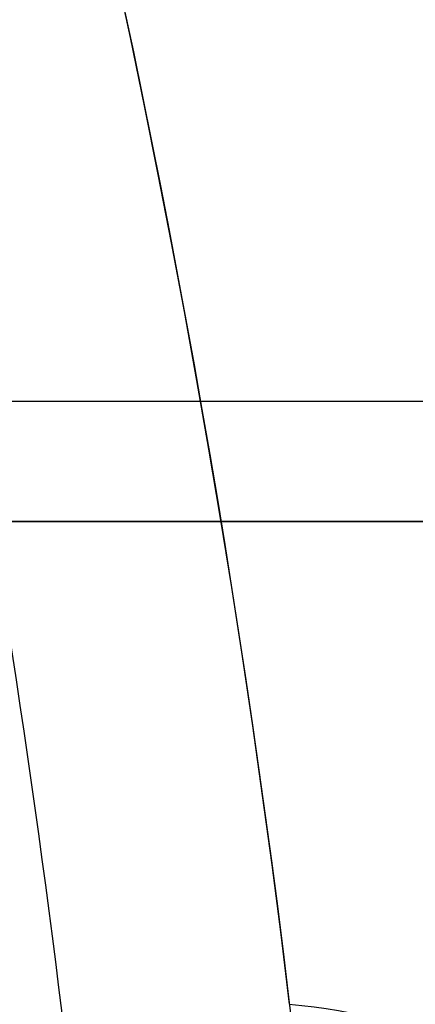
# Model space of a CAD drawing. Header units: millimetres. Extents: x -1649 to 240, y -242 to 238.
# Tile 1009 of 1056: x 22.375 to 23.198, y 0.946 to 2.994. Entities that reach past the tile are written whole.
import ezdxf

# ---------------------------------------------------------------- set-up
doc = ezdxf.new("R2010")
doc.units = ezdxf.units.MM
for name, color, linetype, true_color in [('BOMBILLA', 7, 'Continuous', 0xfff700), ('NEGRO', 7, 'Continuous', 0x292828), ('PANTALLA', 7, 'Continuous', 0xffffff)]:
    doc.layers.add(name, color=color, linetype=linetype, true_color=true_color)

# ---------------------------------------------------------------- blocks, each defined once
blk = doc.blocks.new('DOME M 29914')
at = {"layer": 'BOMBILLA', "extrusion": (0, 0, -1)}
blk.add_arc((-12.50152331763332, -0.01811837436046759, -330.6345638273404), 24.05871559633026, 0.8118392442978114, 180.8118392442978, dxfattribs=at)
at = {"layer": 'NEGRO', "extrusion": (0, 0, -1)}
for centre, radius, start, end in [((-12.49999999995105, -1.341600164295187e-10, -253.25), 211.4999999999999, 292.5907274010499, 112.5907273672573), ((-12.49999999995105, -1.341600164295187e-10, -253.5), 210, 329.857864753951, 149.8578647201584), ((-12.49999999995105, -1.341600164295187e-10, -253.25), 210.4999999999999, 292.5907274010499, 112.5907273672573), ((-12.49999999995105, -1.341600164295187e-10, -253.5), 206, 329.857864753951, 149.8578647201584), ((-12.49999999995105, -1.341600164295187e-10, -247), 199.5, 292.5907274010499, 112.5907273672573), ((-12.49999999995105, -1.341500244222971e-10, -258.5), 211.5, 292.590727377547, 112.5907273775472), ((-12.49999999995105, -1.341506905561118e-10, -248), 210.5, 292.590727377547, 112.5907273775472), ((-12.49999999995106, -1.341466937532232e-10, -258.4999999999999), 210.5, 292.5907273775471, 112.5907273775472), ((-12.49999999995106, -1.341513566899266e-10, -247.5), 199.5, 292.5907273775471, 112.5907273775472), ((-12.49999999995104, -1.341606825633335e-10, -259.5), 210, 329.8578647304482, 149.8578647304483), ((-12.49999999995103, -1.341431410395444e-10, -259.5), 206, 329.8578647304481, 149.8578647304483), ((-12.49999999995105, -1.341600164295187e-10, -253.25), 211.4999999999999, 112.5907273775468, 292.5907274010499), ((-12.49999999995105, -1.341950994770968e-10, -248), 211.5, 112.5907273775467, 292.5907273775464), ((-12.49999999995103, -1.341977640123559e-10, -258.4999999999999), 211.5, 112.5907273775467, 292.5907273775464), ((-12.49999999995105, -1.341600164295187e-10, -253.25), 210.4999999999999, 112.5907273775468, 292.5907274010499), ((-12.49999999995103, -1.341911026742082e-10, -258.5), 210.5, 112.5907273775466, 292.5907273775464), ((-12.49999999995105, -1.341600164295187e-10, -247), 199.5, 112.5907273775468, 292.5907274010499), ((-12.49999999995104, -1.341873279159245e-10, -247.5), 199.5, 112.5907273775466, 292.5907273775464), ((-12.49999999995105, -1.341600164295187e-10, -253.5), 210, 149.8578647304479, 329.857864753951), ((-12.49999999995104, -1.341280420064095e-10, -259.5), 210, 149.8578647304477, 329.8578647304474), ((-12.49999999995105, -1.341600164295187e-10, -253.5), 206, 149.8578647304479, 329.857864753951), ((-12.49999999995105, -1.341633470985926e-10, -259.5), 206, 149.8578647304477, 329.8578647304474), ((-12.49999999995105, -1.341600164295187e-10, -258.4999999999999), 32.49999999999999, 359.8578647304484, 179.857864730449), ((-12.49999999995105, -1.341600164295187e-10, -257.5), 32.49999999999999, 359.8578647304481, 179.8578647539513), ((-12.49999999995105, -1.341600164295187e-10, -265.119279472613), 28.40000000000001, 60.27582303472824, 240.2758230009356), ((-12.49999999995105, -1.341569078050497e-10, -265.619279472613), 26.30000000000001, 60.27582301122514, 240.2758230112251), ((-12.49999999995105, -1.341600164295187e-10, -264.369279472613), 26.30000000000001, 60.27582303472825, 240.2758230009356), ((-12.49999999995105, -1.341582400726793e-10, -267.119279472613), 28.40000000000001, 60.27582301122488, 240.2758230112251), ((-12.49999999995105, -1.341606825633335e-10, -256.4999999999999), 26, 47.96210538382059, 227.9621053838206), ((-12.49999999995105, -1.341600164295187e-10, -252.7), 21.75, 47.96210538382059, 227.9621053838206), ((-12.49999999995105, -1.341571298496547e-10, -275.919279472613), 23.10000000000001, 60.27582301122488, 240.2758230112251), ((-12.49999999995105, -1.341600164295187e-10, -272.367860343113), 20.59548659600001, 60.27582303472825, 240.2758230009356), ((-12.49999999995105, -1.341600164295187e-10, -269.367860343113), 20.59548659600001, 60.27582303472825, 240.2758230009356), ((-12.49999999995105, -1.34159128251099e-10, -252.7), 20.95, 47.96210538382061, 227.9621053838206), ((-12.49999999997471, -1.755200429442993e-10, -275.919279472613), 21.85790949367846, 83.90274094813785, 240.2758230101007), ((-12.49999999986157, -1.448785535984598e-10, -267.1192794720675), 23.09999999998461, 127.3777590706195, 173.1738869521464), ((-12.49999999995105, -1.341600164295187e-10, -271.519279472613), 23.10000000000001, 127.3777590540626, 173.1738869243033), ((-35.32691545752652, 1.485823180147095, -270.619279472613), 1.264498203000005, 94.96045530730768, 240.2758230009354)]:
    blk.add_arc(centre, radius, start, end, dxfattribs=at)
at = {"layer": 'NEGRO'}
for centre, radius, start, end in [((12.49999999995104, -1.341891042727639e-10, 248), 211.5, 67.4092726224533, 247.4092726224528), ((12.49999999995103, -1.341704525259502e-10, 246.5), 210, 67.4092726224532, 247.4092726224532), ((12.49999999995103, -1.341822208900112e-10, 247.5), 210, 67.40927262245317, 210.1421352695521), ((12.49999999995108, -1.341893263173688e-10, 247.5), 210.0000000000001, 67.40927262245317, 210.1421352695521), ((12.49999999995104, -1.341498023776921e-10, 247.5), 206, 30.14213526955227, 210.1421352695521), ((12.49999999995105, -1.341773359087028e-10, 246.5), 199.5, 67.40927262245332, 247.4092726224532), ((12.49999999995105, -1.341449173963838e-10, 248), 210.5, 247.4092726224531, 67.4092726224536), ((12.49999999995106, -1.341553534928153e-10, 246.5), 210, 247.4092726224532, 67.4092726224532), ((12.49999999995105, -1.34168010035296e-10, 246.5), 199.5, 247.4092726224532, 67.4092726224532), ((12.49999999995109, -1.341751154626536e-10, 247.5), 210, 247.4092726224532, 30.14213526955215), ((12.49999999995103, -1.341253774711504e-10, 247.5), 210.0000000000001, 247.4092726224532, 30.14213526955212), ((12.49999999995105, -1.341600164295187e-10, 247.5), 206, 210.1421352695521, 30.14213526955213), ((12.49999999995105, -1.341600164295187e-10, 256.4999999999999), 32.49999999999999, 0.1421352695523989, 180.1421352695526), ((12.49999999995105, -1.341644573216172e-10, 263.1192794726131), 28.4, 299.7241769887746, 119.7241769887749), ((12.49999999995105, -1.341675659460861e-10, 263.1192794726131), 26.3, 299.7241769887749, 119.7241769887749), ((12.49999999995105, -1.341606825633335e-10, 255.7), 26, 312.0378946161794, 132.0378946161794), ((12.49999999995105, -1.341600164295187e-10, 256.1), 26, 312.0378946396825, 132.0378946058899), ((12.49999999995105, -1.34159128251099e-10, 255.7), 24.75, 312.0378946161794, 132.0378946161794), ((12.49999999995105, -1.34159128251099e-10, 256.4999999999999), 24.75, 312.0378946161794, 132.0378946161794)]:
    blk.add_arc(centre, radius, start, end, dxfattribs=at)
for points, weights in [([(93.57808880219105, 194.866481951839, 246.9393398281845), (-296.1548751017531, 357.0226595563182, 246.9393398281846), (-458.3110527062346, -32.71030434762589, 246.9393398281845), (-68.57808880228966, -194.8664819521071, 246.9393398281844)], [0.8164906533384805, 0.2721635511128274, 0.2721635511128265, 0.8164906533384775]), ([(93.3064566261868, 194.2136297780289, 247.6464466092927), (-295.1208029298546, 355.826543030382, 247.6464466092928), (-456.7337161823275, -32.60071652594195, 247.6464466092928), (-68.3064566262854, -194.213629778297, 247.6464466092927)], [0.8164906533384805, 0.2721635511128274, 0.2721635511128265, 0.8164906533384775]), ([(-68.57808880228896, -194.8664819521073, 246.9393398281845), (321.1548751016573, -357.0226595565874, 246.9393398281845), (483.3110527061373, 32.71030434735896, 246.9393398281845), (93.57808880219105, 194.866481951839, 246.9393398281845)], [0.8164906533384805, 0.2721635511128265, 0.2721635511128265, 0.8164906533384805]), ([(-68.3064566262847, -194.2136297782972, 247.6464466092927), (320.1208029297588, -355.8265430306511, 247.6464466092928), (481.7337161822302, 32.600716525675, 247.6464466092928), (93.3064566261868, 194.2136297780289, 247.6464466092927)], [0.8164906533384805, 0.2721635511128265, 0.2721635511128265, 0.8164906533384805]), ([(27.65266094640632, -16.80636811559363, 254.821320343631), (61.2653971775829, 13.49895377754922, 254.8213203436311), (30.96007528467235, 47.11169000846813, 254.8213203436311), (-2.652660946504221, 16.80636811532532, 254.8213203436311)], [0.8164906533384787, 0.2721635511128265, 0.2721635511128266, 0.816490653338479])]:
    blk.add_rational_spline(points, weights, degree=3, dxfattribs=at)
for points in [[(24.55363015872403, 3.999999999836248, 0.5000000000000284), (193.4557957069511, 3.99999999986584, 0.5)], [(24.55363015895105, 3.99999999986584, 25.5), (190.4557957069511, 3.99999999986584, 25.5)], [(24.55363015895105, 3.99999999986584, 13), (193.4557957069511, 3.99999999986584, 13)], [(27.49999999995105, 3.74999999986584), (192.4999999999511, 3.74999999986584)], [(192.4999999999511, 3.74999999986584, 0.5), (27.49999999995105, 3.74999999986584, 0.5000000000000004)], [(27.49999999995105, 3.74999999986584, 0.25), (192.4999999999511, 3.74999999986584, 0.25)]]:
    blk.add_open_spline(points, degree=1, dxfattribs=at)
at = {"layer": 'PANTALLA', "extrusion": (0, 0, -1)}
for radius in [210, 206]:
    blk.add_arc((-12.49999999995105, -1.341611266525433e-10, -259.5), radius, 59.85786473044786, 239.8578647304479, dxfattribs=at)
at = {"layer": 'PANTALLA'}
for radius in [210, 206]:
    blk.add_arc((12.49999999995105, -1.341600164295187e-10, 259.5), radius, 120.1421352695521, 300.1421352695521, dxfattribs=at)
at = {"layer": 'PANTALLA', "extrusion": (0.864782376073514, 0.5021468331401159, 3.049165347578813e-17)}
for radius in [210, 206]:
    blk.add_arc((-6.276835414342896, 259.5, 10.80977970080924), radius, 0, 180, dxfattribs=at)
at = {"layer": 'PANTALLA', "extrusion": (0.502146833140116, -0.864782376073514, 0)}
for centre, radius, start in [((10.80977970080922, 259.5000000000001, 6.276835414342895), 210, 358.5434189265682), ((10.80977970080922, 259.5000000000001, 6.276835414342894), 206, 358.5151295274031)]:
    blk.add_arc(centre, radius, start, 180, dxfattribs=at)
at = {"layer": 'PANTALLA'}
for points, knots in [([(-152.2349515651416, 130.1303219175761, 254.1619244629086), (-148.4311605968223, 134.9456279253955, 254.1619244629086), (-144.4180670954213, 139.5918377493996, 254.1619244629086), (-135.9963979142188, 148.5192942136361, 254.1619244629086), (-131.5918717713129, 152.7962481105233, 254.1619244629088), (-124.7138543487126, 158.9127901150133, 254.1619244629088), (-122.3769522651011, 160.9009771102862, 254.1619244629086), (-117.6176894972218, 164.7734917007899, 254.1619244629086), (-115.1959005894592, 166.6573540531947, 254.1619244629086), (-111.5026355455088, 169.4024914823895, 254.1619244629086), (-110.2615802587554, 170.3039992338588, 254.1619244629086), (-107.7599337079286, 172.0796504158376, 254.1619244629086), (-106.4994175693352, 172.9537405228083, 254.1619244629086), (-103.9594537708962, 174.6741348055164, 254.1619244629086), (-102.6800823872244, 175.520387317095, 254.1619244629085), (-100.7472989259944, 176.7686126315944, 254.1619244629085), (-100.1007342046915, 177.1811721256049, 254.1619244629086), (-98.8032001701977, 177.9991313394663, 254.1619244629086), (-98.15215282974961, 178.4045800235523, 254.1619244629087), (-97.49894991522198, 178.806420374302, 254.1619244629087), (-96.74110677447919, 179.2726337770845, 254.1619244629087), (-95.98024954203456, 179.7340592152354, 254.1619244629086), (-94.45285327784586, 180.6471250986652, 254.1619244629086), (-93.68619060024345, 181.0988390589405, 254.1619244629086), (-92.91676112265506, 181.5456180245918, 254.1619244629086), (-92.14730831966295, 181.9924105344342, 254.1619244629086), (-91.37496414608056, 182.4343399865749, 254.1619244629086), (-89.82484464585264, 183.3082725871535, 254.1619244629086), (-89.04694384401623, 183.7403460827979, 254.1619244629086), (-88.2664026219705, 184.1674158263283, 254.1619244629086), (-87.59360014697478, 184.5355367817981, 254.1619244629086), (-86.91874742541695, 184.8999885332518, 254.1619244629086), (-85.56516968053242, 185.6214309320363, 254.1619244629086), (-84.88636327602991, 185.9784647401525, 254.1619244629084), (-82.84422539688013, 187.0383287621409, 254.1619244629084), (-81.47507822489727, 187.7299720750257, 254.1619244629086), (-78.72187086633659, 189.0831246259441, 254.1619244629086), (-77.33789335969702, 189.7445932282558, 254.1619244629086), (-74.55568938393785, 191.0370767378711, 254.1619244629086), (-73.15754646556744, 191.6680528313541, 254.1619244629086), (-68.94266623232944, 193.5148800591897, 254.1619244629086), (-66.1060665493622, 194.6843676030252, 254.1619244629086), (-60.38365236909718, 196.8981714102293, 254.1619244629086), (-57.49852536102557, 197.9422217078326, 254.1619244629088), (-48.77692298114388, 200.883796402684, 254.1619244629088), (-42.87909702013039, 202.5890336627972, 254.1619244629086), (-30.95104446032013, 205.4779007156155, 254.1619244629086), (-24.92655343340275, 206.6601414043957, 254.1619244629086), (-18.85895380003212, 207.5767833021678, 254.1619244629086), (-11.78366055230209, 208.6456590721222, 254.1619244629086), (-4.65834489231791, 209.3520919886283, 254.1619244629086), (9.636526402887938, 210.0345393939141, 254.1619244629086), (16.79673406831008, 210.0101076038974, 254.1619244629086), (38.24090065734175, 208.8396227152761, 254.1619244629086), (52.42274021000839, 206.5980561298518, 254.1619244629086), (66.26563000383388, 202.9304363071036, 254.1619244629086), (80.09839053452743, 199.2655001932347, 254.1619244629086), (93.52017523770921, 194.1958114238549, 254.1619244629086), (112.7181359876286, 184.6048689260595, 254.1619244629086), (118.9472309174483, 181.0845643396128, 254.1619244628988), (131.0218246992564, 173.4220559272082, 254.1619244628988), (136.8594390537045, 169.2848555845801, 254.1619244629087), (142.474544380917, 164.8578865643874, 254.1619244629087), (152.8431851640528, 156.6832132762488, 254.1619244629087), (162.4174956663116, 147.5485799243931, 254.1619244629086), (179.722944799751, 127.6022165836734, 254.1619244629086), (187.4154922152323, 116.8349670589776, 254.1619244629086), (194.0456180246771, 105.416761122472, 254.1619244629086), (200.6757438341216, 93.99855518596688, 254.1619244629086), (206.2138776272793, 81.98031812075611, 254.1619244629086), (214.9589424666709, 57.06325928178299, 254.1619244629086), (218.1463719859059, 44.22000264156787, 254.1619244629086), (220.1063333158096, 31.16272319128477, 254.1619244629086), (221.167744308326, 24.09159391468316, 254.1619244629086), (221.8671954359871, 16.9708540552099, 254.1619244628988), (222.5367079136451, 2.68584081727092, 254.1619244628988), (222.5063320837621, -4.469104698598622, 254.1619244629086), (221.3196483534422, -25.89664904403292, 254.1619244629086), (219.0695100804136, -40.06643826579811, 254.1619244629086), (215.3956309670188, -53.89682628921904, 254.1619244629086), (211.7190615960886, -67.73734183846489, 254.1619244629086), (206.6359550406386, -81.16534323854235, 254.1619244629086), (197.0227043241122, -100.369710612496, 254.1619244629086), (193.4946289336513, -106.6004292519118, 254.1619244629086), (185.8159999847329, -118.6771729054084, 254.1619244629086), (181.6704677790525, -124.5153004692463, 254.1619244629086), (177.2349515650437, -130.1303219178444, 254.1619244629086), (173.4311605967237, -134.9456279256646, 254.1619244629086), (169.4180670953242, -139.5918377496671, 254.1619244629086), (160.9963979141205, -148.5192942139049, 254.1619244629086), (156.5918717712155, -152.7962481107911, 254.1619244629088), (149.7138543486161, -158.9127901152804, 254.1619244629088), (147.3769522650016, -160.9009771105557, 254.1619244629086), (142.6176894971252, -164.7734917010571, 254.1619244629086), (140.1959005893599, -166.6573540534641, 254.1619244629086), (136.5026355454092, -169.4024914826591, 254.1619244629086), (135.2615802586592, -170.3039992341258, 254.1619244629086), (132.7599337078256, -172.0796504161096, 254.1619244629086), (131.4994175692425, -172.9537405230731, 254.1619244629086), (128.9594537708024, -174.6741348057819, 254.1619244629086), (127.6800823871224, -175.520387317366, 254.1619244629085), (125.7472989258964, -176.7686126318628, 254.1619244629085), (125.1007342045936, -177.1811721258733, 254.1619244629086), (123.8032001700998, -177.9991313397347, 254.1619244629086), (123.1521528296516, -178.4045800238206, 254.1619244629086), (122.498949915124, -178.8064203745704, 254.1619244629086), (121.7411067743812, -179.2726337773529, 254.1619244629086), (120.9802495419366, -179.7340592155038, 254.1619244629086), (119.4528532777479, -180.6471250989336, 254.1619244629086), (118.6861906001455, -181.0988390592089, 254.1619244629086), (117.9167611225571, -181.5456180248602, 254.1619244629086), (117.147308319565, -181.9924105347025, 254.1619244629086), (116.3749641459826, -182.4343399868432, 254.1619244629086), (114.8248446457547, -183.3082725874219, 254.1619244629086), (114.0469438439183, -183.7403460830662, 254.1619244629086), (113.2664026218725, -184.1674158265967, 254.1619244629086), (112.5936001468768, -184.5355367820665, 254.1619244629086), (111.918747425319, -184.8999885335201, 254.1619244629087), (110.5651696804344, -185.6214309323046, 254.1619244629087), (109.8863632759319, -185.9784647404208, 254.1619244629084), (107.8442253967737, -187.0383287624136, 254.1619244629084), (106.4750782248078, -187.7299720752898, 254.1619244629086), (103.7218708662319, -189.0831246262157, 254.1619244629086), (102.3378933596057, -189.744593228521, 254.1619244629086), (99.55568938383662, -191.037076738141, 254.1619244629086), (98.15754646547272, -191.6680528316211, 254.1619244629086), (93.94266623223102, -193.5148800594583, 254.1619244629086), (91.10606654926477, -194.6843676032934, 254.1619244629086), (85.38365236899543, -196.8981714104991, 254.1619244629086), (82.49852536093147, -197.9422217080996, 254.1619244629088), (73.7769229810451, -200.8837964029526, 254.1619244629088), (67.8790970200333, -202.5890336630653, 254.1619244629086), (55.9510444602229, -205.4779007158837, 254.1619244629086), (49.92655343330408, -206.6601414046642, 254.1619244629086), (43.85895379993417, -207.5767833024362, 254.1619244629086), (36.78366055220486, -208.6456590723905, 254.1619244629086), (29.65834489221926, -209.3520919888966, 254.1619244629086), (15.36347359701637, -210.0345393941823, 254.1619244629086), (8.20326593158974, -210.0101076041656, 254.1619244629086), (-13.24090065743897, -208.8396227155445, 254.1619244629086), (-27.4227402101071, -206.5980561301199, 254.1619244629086), (-41.26563000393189, -202.9304363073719, 254.1619244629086), (-55.0983905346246, -199.2655001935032, 254.1619244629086), (-68.52017523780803, -194.1958114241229, 254.1619244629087), (-87.71813598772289, -184.6048689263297, 254.1619244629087), (-93.94723091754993, -181.0845643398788, 254.1619244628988), (-106.0218246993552, -173.422055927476, 254.1619244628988), (-111.8594390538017, -169.284855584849, 254.1619244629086), (-117.474544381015, -164.8578865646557, 254.1619244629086), (-127.8431851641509, -156.683213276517, 254.1619244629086), (-137.4174956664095, -147.5485799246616, 254.1619244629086), (-154.7229447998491, -127.6022165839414, 254.1619244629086), (-162.4154922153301, -116.8349670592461, 254.1619244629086), (-169.045618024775, -105.4167611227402, 254.1619244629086), (-175.6757438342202, -93.99855518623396, 254.1619244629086), (-181.2138776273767, -81.98031812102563, 254.1619244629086), (-189.9589424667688, -57.06325928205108, 254.1619244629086), (-193.1463719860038, -44.22000264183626, 254.1619244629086), (-195.1063333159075, -31.16272319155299, 254.1619244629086), (-196.1677443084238, -24.09159391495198, 254.1619244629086), (-196.8671954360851, -16.97085405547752, 254.1619244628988), (-197.5367079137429, -2.685840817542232, 254.1619244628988), (-197.5063320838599, 4.469104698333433, 254.1619244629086), (-196.3196483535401, 25.89664904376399, 254.1619244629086), (-194.0695100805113, 40.06643826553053, 254.1619244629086), (-190.3956309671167, 53.8968262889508, 254.1619244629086), (-186.7190615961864, 67.7373418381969, 254.1619244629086), (-181.6359550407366, 81.16534323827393, 254.1619244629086), (-172.0227043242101, 100.3697106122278, 254.1619244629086), (-168.4946289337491, 106.6004292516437, 254.1619244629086), (-160.8159999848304, 118.6771729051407, 254.1619244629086), (-156.6704677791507, 124.5153004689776, 254.1619244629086), (-152.2349515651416, 130.1303219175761, 254.1619244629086)], [0, 0, 0, 0, 18.41104059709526, 18.41104059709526, 36.82208119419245, 36.82208119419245, 46.02649567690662, 46.02649567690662, 55.23091015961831, 55.23091015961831, 59.83297919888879, 59.83297919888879, 64.43504823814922, 64.43504823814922, 69.0371172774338, 69.0371172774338, 71.33810861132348, 71.33810861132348, 73.63915176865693, 73.63915176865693, 73.63915176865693, 76.30845475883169, 76.30845475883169, 78.97783866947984, 78.97783866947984, 78.97783866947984, 81.64714165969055, 81.64714165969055, 84.31652557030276, 84.31652557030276, 84.31652557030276, 86.61741973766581, 86.61741973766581, 88.91836572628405, 88.91836572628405, 93.52044772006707, 93.52044772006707, 98.1225297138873, 98.1225297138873, 102.7246117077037, 102.7246117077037, 111.9290521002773, 111.9290521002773, 121.1334924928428, 121.1334924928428, 139.5445849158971, 139.5445849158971, 157.9556773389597, 157.9556773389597, 157.9556773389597, 179.4340849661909, 179.4340849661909, 200.912492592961, 200.912492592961, 243.8973990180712, 243.8973990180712, 243.8973990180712, 286.8508179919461, 286.8508179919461, 308.3135126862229, 308.3135126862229, 329.776207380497, 329.776207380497, 329.776207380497, 369.4162010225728, 369.4162010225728, 409.0561946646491, 409.0561946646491, 409.0561946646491, 448.696188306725, 448.696188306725, 488.3361819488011, 488.3361819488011, 488.3361819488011, 509.7988766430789, 509.7988766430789, 531.2615713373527, 531.2615713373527, 574.2149903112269, 574.2149903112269, 574.2149903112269, 617.1998967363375, 617.1998967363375, 638.678304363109, 638.678304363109, 660.1567119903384, 660.1567119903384, 660.1567119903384, 678.5677525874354, 678.5677525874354, 696.9787931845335, 696.9787931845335, 706.1832076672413, 706.1832076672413, 715.3876221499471, 715.3876221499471, 719.9896911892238, 719.9896911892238, 724.5917602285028, 724.5917602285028, 729.1938292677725, 729.1938292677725, 731.494820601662, 731.494820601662, 733.7958637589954, 733.7958637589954, 733.7958637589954, 736.4651667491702, 736.4651667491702, 739.1345506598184, 739.1345506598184, 739.1345506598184, 741.8038536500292, 741.8038536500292, 744.4732375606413, 744.4732375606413, 744.4732375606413, 746.774131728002, 746.774131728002, 749.0750777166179, 749.0750777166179, 753.6771597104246, 753.6771597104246, 758.2792417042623, 758.2792417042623, 762.8813236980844, 762.8813236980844, 772.0857640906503, 772.0857640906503, 781.2902044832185, 781.2902044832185, 799.7012969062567, 799.7012969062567, 818.1123893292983, 818.1123893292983, 818.1123893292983, 839.5907969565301, 839.5907969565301, 861.0692045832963, 861.0692045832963, 904.0541110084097, 904.0541110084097, 904.0541110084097, 947.007529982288, 947.007529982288, 968.4702246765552, 968.4702246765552, 989.9329193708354, 989.9329193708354, 989.9329193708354, 1029.572913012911, 1029.572913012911, 1069.212906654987, 1069.212906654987, 1069.212906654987, 1108.852900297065, 1108.852900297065, 1148.49289393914, 1148.49289393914, 1148.49289393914, 1169.955588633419, 1169.955588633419, 1191.418283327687, 1191.418283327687, 1234.371702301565, 1234.371702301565, 1234.371702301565, 1277.356608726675, 1277.356608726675, 1298.835016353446, 1298.835016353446, 1320.313423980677, 1320.313423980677, 1320.313423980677, 1320.313423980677]), ([(-149.0909969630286, 127.655217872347, 254.1619244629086), (-145.365156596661, 132.3715331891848, 254.1619244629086), (-141.434621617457, 136.9224697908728, 254.1619244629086), (-133.1867417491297, 145.6674422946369, 254.1619244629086), (-128.8733509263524, 149.8572858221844, 254.1619244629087), (-122.1379412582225, 155.8497960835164, 254.1619244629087), (-119.8495361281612, 157.797764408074, 254.1619244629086), (-115.1891182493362, 161.5921509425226, 254.1619244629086), (-112.8176637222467, 163.438114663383, 254.1619244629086), (-109.2012051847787, 166.128199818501, 254.1619244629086), (-107.9859664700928, 167.0116582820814, 254.1619244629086), (-105.536372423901, 168.7518204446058, 254.1619244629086), (-104.3020904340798, 169.6084720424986, 254.1619244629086), (-101.8149999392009, 171.2946085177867, 254.1619244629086), (-100.5622658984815, 172.1240429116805, 254.1619244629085), (-98.66973098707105, 173.3475126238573, 254.1619244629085), (-98.03663158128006, 173.7518986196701, 254.1619244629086), (-96.76612162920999, 174.5536704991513, 254.1619244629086), (-96.12863490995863, 174.9511042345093, 254.1619244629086), (-95.48903823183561, 175.3450101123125, 254.1619244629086), (-94.73142274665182, 175.8115997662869, 254.1619244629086), (-93.97073116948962, 176.2733104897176, 254.1619244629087), (-92.44355573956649, 177.1867566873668, 254.1619244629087), (-91.67694340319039, 177.6385685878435, 254.1619244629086), (-90.90751194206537, 178.0853487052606, 254.1619244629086), (-90.13805623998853, 178.5321428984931, 254.1619244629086), (-89.3656519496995, 178.9739800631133, 254.1619244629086), (-87.81531161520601, 179.8475323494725, 254.1619244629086), (-87.03724514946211, 180.2793205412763, 254.1619244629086), (-86.25649093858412, 180.7060055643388, 254.1619244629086), (-85.59732444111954, 181.0662424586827, 254.1619244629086), (-84.93615462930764, 181.422889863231, 254.1619244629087), (-83.61003127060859, 182.1288859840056, 254.1619244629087), (-82.9449982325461, 182.478276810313, 254.1619244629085), (-80.94431121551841, 183.5154566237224, 254.1619244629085), (-79.60297455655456, 184.1923022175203, 254.1619244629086), (-76.90572909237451, 185.5165160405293, 254.1619244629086), (-75.54990104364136, 186.1638446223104, 254.1619244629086), (-72.82432139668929, 187.4287125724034, 254.1619244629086), (-71.45465140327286, 188.046214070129, 254.1619244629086), (-67.3256565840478, 189.8536244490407, 254.1619244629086), (-64.5469222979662, 190.9981830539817, 254.1619244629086), (-58.9413591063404, 193.1648683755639, 254.1619244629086), (-56.1152016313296, 194.1867355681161, 254.1619244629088), (-47.57201051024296, 197.0659382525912, 254.1619244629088), (-41.79501502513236, 198.7352052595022, 254.1619244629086), (-30.1115958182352, 201.5635938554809, 254.1619244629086), (-24.21077317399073, 202.7213595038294, 254.1619244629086), (-18.26778639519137, 203.6193710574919, 254.1619244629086), (-11.32705264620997, 204.6681465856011, 254.1619244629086), (-4.337234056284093, 205.3613552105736, 254.1619244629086), (9.68582396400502, 206.0312089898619, 254.1619244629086), (16.70989230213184, 206.0074160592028, 254.1619244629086), (37.74635756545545, 204.8596571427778, 254.1619244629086), (51.65859407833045, 202.6609538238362, 254.1619244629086), (65.23832905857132, 199.0632401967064, 254.1619244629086), (78.80773697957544, 195.46826254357, 254.1619244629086), (91.9740039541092, 190.4952501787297, 254.1619244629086), (110.806487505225, 181.0871015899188, 254.1619244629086), (116.9169976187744, 177.6338775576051, 254.1619244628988), (128.7617233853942, 170.1173580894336, 254.1619244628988), (134.4882043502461, 166.0589709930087, 254.1619244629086), (139.9964106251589, 161.7163264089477, 254.1619244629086), (150.1676004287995, 153.6974069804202, 254.1619244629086), (159.5595835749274, 144.7367955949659, 254.1619244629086), (176.5354653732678, 125.170392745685, 254.1619244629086), (184.081506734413, 114.6082355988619, 254.1619244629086), (190.5853487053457, 103.4075119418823, 254.1619244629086), (197.0891906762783, 92.206788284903, 254.1619244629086), (202.5218252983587, 80.41745476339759, 254.1619244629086), (211.1002617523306, 55.97496897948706, 254.1619244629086), (214.2269331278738, 43.37632500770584, 254.1619244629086), (216.1494988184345, 30.56773757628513, 254.1619244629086), (217.190663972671, 23.63124902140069, 254.1619244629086), (217.8767546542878, 16.6460955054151, 254.1619244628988), (218.5334213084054, 2.63308789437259, 254.1619244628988), (218.5035684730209, -4.385615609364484, 254.1619244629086), (217.3392950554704, -25.40513425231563, 254.1619244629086), (215.1318531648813, -39.30508527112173, 254.1619244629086), (211.5277585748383, -52.87207454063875, 254.1619244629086), (207.9209210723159, -66.44938902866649, 254.1619244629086), (202.9342294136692, -79.62199421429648, 254.1619244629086), (193.5033376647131, -98.46100963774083, 254.1619244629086), (190.0421912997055, -104.573175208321, 254.1619244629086), (182.5092369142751, -116.4200928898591, 254.1619244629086), (178.4423554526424, -122.1470971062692, 254.1619244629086), (174.0909969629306, -127.6552178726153, 254.1619244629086), (170.365156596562, -132.3715331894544, 254.1619244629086), (166.4346216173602, -136.9224697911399, 254.1619244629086), (158.1867417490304, -145.6674422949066, 254.1619244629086), (153.8733509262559, -149.8572858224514, 254.1619244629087), (147.1379412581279, -155.8497960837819, 254.1619244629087), (144.8495361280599, -157.7977644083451, 254.1619244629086), (140.1891182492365, -161.5921509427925, 254.1619244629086), (137.8176637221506, -163.43811466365, 254.1619244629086), (134.20120518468, -166.1281998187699, 254.1619244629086), (132.9859664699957, -167.0116582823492, 254.1619244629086), (130.5363724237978, -168.7518204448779, 254.1619244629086), (129.3020904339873, -169.6084720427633, 254.1619244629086), (126.8149999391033, -171.2946085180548, 254.1619244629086), (125.5622658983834, -172.124042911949, 254.1619244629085), (123.6697309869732, -173.3475126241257, 254.1619244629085), (123.0366315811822, -173.7518986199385, 254.1619244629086), (121.7661216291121, -174.5536704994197, 254.1619244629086), (121.1286349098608, -174.9511042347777, 254.1619244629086), (120.4890382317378, -175.3450101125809, 254.1619244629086), (119.731422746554, -175.8115997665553, 254.1619244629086), (118.9707311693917, -176.273310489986, 254.1619244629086), (117.4435557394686, -177.1867566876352, 254.1619244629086), (116.6769434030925, -177.6385685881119, 254.1619244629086), (115.9075119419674, -178.0853487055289, 254.1619244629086), (115.1380562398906, -178.5321428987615, 254.1619244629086), (114.3656519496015, -178.9739800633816, 254.1619244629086), (112.815311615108, -179.8475323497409, 254.1619244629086), (112.0372451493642, -180.2793205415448, 254.1619244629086), (111.2564909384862, -180.7060055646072, 254.1619244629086), (110.5973244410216, -181.0662424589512, 254.1619244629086), (109.9361546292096, -181.4228898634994, 254.1619244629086), (108.6100312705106, -182.128885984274, 254.1619244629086), (107.9449982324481, -182.4782768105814, 254.1619244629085), (105.9443112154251, -183.5154566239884, 254.1619244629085), (104.6029745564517, -184.192302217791, 254.1619244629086), (101.9057290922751, -185.5165160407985, 254.1619244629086), (100.5499010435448, -186.1638446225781, 254.1619244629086), (97.82432139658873, -187.4287125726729, 254.1619244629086), (96.45465140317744, -188.0462140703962, 254.1619244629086), (92.32565658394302, -189.853624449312, 254.1619244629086), (89.54692229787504, -190.9981830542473, 254.1619244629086), (83.94135910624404, -193.1648683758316, 254.1619244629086), (81.11520163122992, -194.1867355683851, 254.1619244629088), (72.5720105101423, -197.0659382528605, 254.1619244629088), (66.79501502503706, -198.7352052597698, 254.1619244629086), (55.11159581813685, -201.5635938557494, 254.1619244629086), (49.21077317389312, -202.7213595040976, 254.1619244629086), (43.2677863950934, -203.6193710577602, 254.1619244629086), (36.32705264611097, -204.6681465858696, 254.1619244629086), (29.33723405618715, -205.3613552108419, 254.1619244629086), (15.3141760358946, -206.0312089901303, 254.1619244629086), (8.290107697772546, -206.0074160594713, 254.1619244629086), (-12.74635756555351, -204.8596571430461, 254.1619244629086), (-26.65859407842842, -202.6609538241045, 254.1619244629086), (-40.23832905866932, -199.0632401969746, 254.1619244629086), (-53.80773697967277, -195.4682625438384, 254.1619244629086), (-66.97400395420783, -190.4952501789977, 254.1619244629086), (-85.80648750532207, -181.0871015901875, 254.1619244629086), (-91.91699761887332, -177.6338775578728, 254.1619244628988), (-103.7617233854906, -170.1173580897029, 254.1619244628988), (-109.4882043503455, -166.0589709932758, 254.1619244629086), (-114.9964106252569, -161.716326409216, 254.1619244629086), (-125.1676004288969, -153.6974069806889, 254.1619244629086), (-134.5595835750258, -144.7367955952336, 254.1619244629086), (-151.5354653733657, -125.1703927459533, 254.1619244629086), (-159.081506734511, -114.6082355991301, 254.1619244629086), (-165.5853487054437, -103.4075119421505, 254.1619244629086), (-172.0891906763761, -92.20678828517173, 254.1619244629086), (-177.5218252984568, -80.41745476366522, 254.1619244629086), (-186.1002617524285, -55.97496897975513, 254.1619244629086), (-189.2269331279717, -43.37632500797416, 254.1619244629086), (-191.1494988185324, -30.56773757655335, 254.1619244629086), (-192.190663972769, -23.63124902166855, 254.1619244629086), (-192.8767546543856, -16.64609550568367, 254.1619244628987), (-193.5334213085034, -2.633087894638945, 254.1619244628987), (-193.5035684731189, 4.385615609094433, 254.1619244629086), (-192.3392950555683, 25.40513425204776, 254.1619244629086), (-190.1318531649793, 39.30508527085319, 254.1619244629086), (-186.5277585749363, 52.87207454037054, 254.1619244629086), (-182.9209210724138, 66.4493890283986, 254.1619244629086), (-177.9342294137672, 79.62199421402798, 254.1619244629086), (-168.50333766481, 98.46100963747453, 254.1619244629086), (-165.0421912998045, 104.5731752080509, 254.1619244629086), (-157.509236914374, 116.4200928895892, 254.1619244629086), (-153.4423554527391, 122.1470971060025, 254.1619244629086), (-149.0909969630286, 127.655217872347, 254.1619244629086)], [0, 0, 0, 0, 18.03300776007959, 18.03300776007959, 36.0660155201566, 36.0660155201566, 45.08143953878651, 45.08143953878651, 54.0968635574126, 54.0968635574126, 58.60444060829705, 58.60444060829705, 63.11201765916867, 63.11201765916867, 67.61959471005, 67.61959471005, 69.87334106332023, 69.87334106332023, 72.12713802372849, 72.12713802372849, 72.12713802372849, 74.79645142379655, 74.79645142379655, 77.46584892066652, 77.46584892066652, 77.46584892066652, 80.13516232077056, 80.13516232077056, 82.8045598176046, 82.8045598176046, 82.8045598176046, 85.05821128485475, 85.05821128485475, 87.31191335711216, 87.31191335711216, 91.81950305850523, 91.81950305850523, 96.32709275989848, 96.32709275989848, 100.8346824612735, 100.8346824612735, 109.8501317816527, 109.8501317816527, 118.865581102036, 118.865581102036, 136.8986394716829, 136.8986394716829, 154.931697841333, 154.931697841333, 154.931697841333, 176.0017276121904, 176.0017276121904, 197.0717573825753, 197.0717573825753, 239.2393766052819, 239.2393766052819, 239.2393766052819, 281.3748936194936, 281.3748936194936, 302.4289036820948, 302.4289036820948, 323.482913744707, 323.482913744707, 323.482913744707, 362.3678861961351, 362.3678861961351, 401.2528586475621, 401.2528586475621, 401.2528586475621, 440.1378310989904, 440.1378310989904, 479.0228035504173, 479.0228035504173, 479.0228035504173, 500.0768136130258, 500.0768136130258, 521.130823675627, 521.130823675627, 563.2663406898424, 563.2663406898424, 563.2663406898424, 605.4339599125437, 605.4339599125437, 626.5039896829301, 626.5039896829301, 647.5740194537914, 647.5740194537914, 647.5740194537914, 665.6070272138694, 665.6070272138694, 683.6400349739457, 683.6400349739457, 692.6554589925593, 692.6554589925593, 701.6708830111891, 701.6708830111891, 706.1784600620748, 706.1784600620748, 710.6860371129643, 710.6860371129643, 715.193614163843, 715.193614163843, 717.4473605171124, 717.4473605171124, 719.7011574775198, 719.7011574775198, 719.7011574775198, 722.3704708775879, 722.3704708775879, 725.0398683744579, 725.0398683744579, 725.0398683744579, 727.709181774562, 727.709181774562, 730.3785792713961, 730.3785792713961, 730.3785792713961, 732.6322307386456, 732.6322307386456, 734.8859328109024, 734.8859328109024, 739.3935225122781, 739.3935225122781, 743.9011122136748, 743.9011122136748, 748.408701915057, 748.408701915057, 757.4241512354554, 757.4241512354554, 766.4396005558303, 766.4396005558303, 784.4726589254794, 784.4726589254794, 802.5057172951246, 802.5057172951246, 802.5057172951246, 823.5757470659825, 823.5757470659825, 844.645776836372, 844.645776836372, 886.8133960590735, 886.8133960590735, 886.8133960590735, 928.9489130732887, 928.9489130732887, 950.0029231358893, 950.0029231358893, 971.0569331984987, 971.0569331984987, 971.0569331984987, 1009.941905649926, 1009.941905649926, 1048.826878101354, 1048.826878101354, 1048.826878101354, 1087.711850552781, 1087.711850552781, 1126.596823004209, 1126.596823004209, 1126.596823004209, 1147.650833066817, 1147.650833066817, 1168.704843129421, 1168.704843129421, 1210.840360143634, 1210.840360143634, 1210.840360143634, 1253.007979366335, 1253.007979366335, 1274.078009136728, 1274.078009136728, 1295.148038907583, 1295.148038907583, 1295.148038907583, 1295.148038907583])]:
    blk.add_open_spline(points, degree=3, knots=knots, dxfattribs=at)

msp = doc.modelspace()

# ---------------------------------------------------------------- block references
at = {"layer": 'BOMBILLA'}
msp.add_blockref('DOME M 29914', (-12.49999999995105, -1.79912270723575, 2.712092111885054), dxfattribs=at)

doc.saveas('drawing.dxf')
